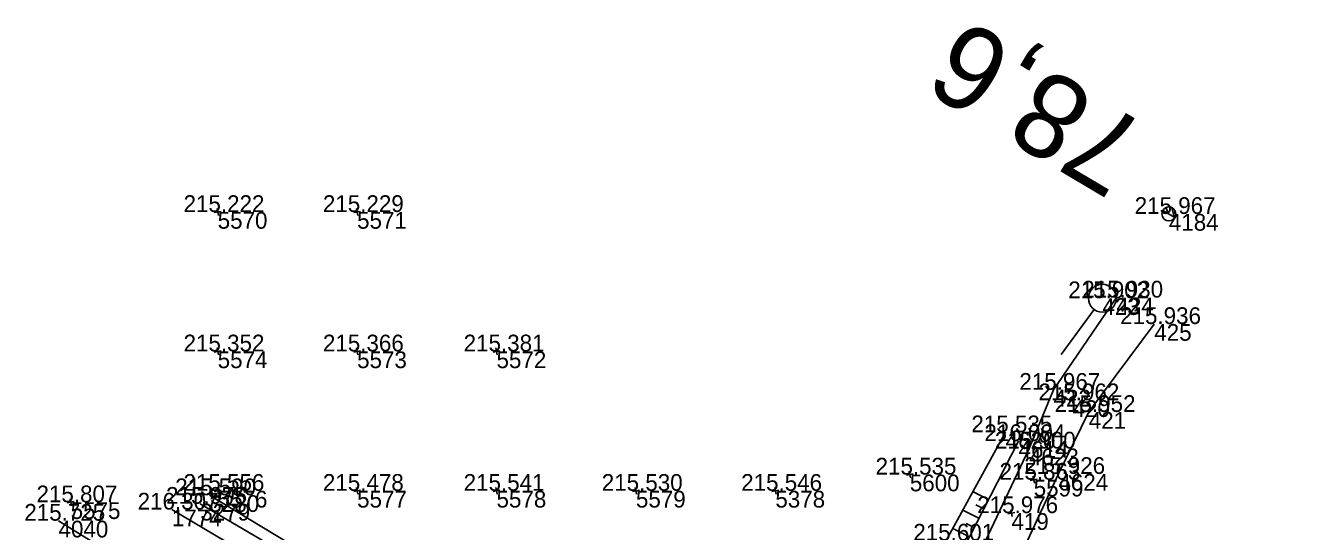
# Model space of a CAD drawing. Extents: x -556590 to -554855, y -1137918 to -1135717.
# Drawn here: x -556523.8 to -556432.6, y -1135772.9 to -1135736.6 of the extents above; entities that cross this region are included whole.
import ezdxf

# ---------------------------------------------------------------- set-up
doc = ezdxf.new("R2010")
doc.units = 0
for name, color, linetype in [('Vrstva 1', 7, 'Continuous'), ('Vrstva 36', 7, 'Continuous'), ('Vrstva 37', 7, 'Continuous'), ('Vrstva 4', 7, 'Continuous'), ('Vrstva 48', 7, 'Continuous'), ('Vrstva 49', 7, 'Continuous'), ('Vrstva 51', 7, 'Continuous'), ('Vrstva 60', 7, 'Continuous'), ('Vrstva 61', 7, 'Continuous'), ('Vrstva 7', 7, 'Continuous')]:
    doc.layers.add(name, color=color, linetype=linetype)

msp = doc.modelspace()

# ---------------------------------------------------------------- linework, layer by layer
at = {"layer": 'Vrstva 1'}
msp.add_lwpolyline([(-556311.953, -1135890.765), (-556321.097, -1135885.34), (-556330.284, -1135879.894), (-556339.612, -1135874.362), (-556348.582, -1135869.039), (-556357.498, -1135863.753), (-556366.106, -1135858.646), (-556374.906, -1135853.428), (-556383.234, -1135848.498), (-556391.876, -1135843.374), (-556400.908, -1135838.017), (-556409.759, -1135832.769), (-556418.646, -1135827.5), (-556428.018, -1135821.939), (-556437.172, -1135816.507), (-556446.468, -1135810.997), (-556456.022, -1135805.326), (-556463.479, -1135800.909), (-556467.629, -1135798.446), (-556476.522, -1135793.164), (-556485.71, -1135787.715), (-556494.622, -1135782.427), (-556503.989, -1135776.868), (-556513.289, -1135771.345)], dxfattribs=at)
at = {"layer": 'Vrstva 36'}
for p, q in [((-556441.347, -1135750.395), (-556442.207, -1135749.885)), ((-556441.965, -1135749.677), (-556441.86, -1135750.091)), ((-556441.576, -1135749.682), (-556441.404, -1135750.362))]:
    msp.add_line(p, q, dxfattribs=at)
msp.add_circle((-556441.777, -1135750.14), 0.5, dxfattribs=at)
msp.add_arc((-556441.777, -1135750.14), 0.5, 329.29179, 149.29179, dxfattribs=at)
at = {"layer": 'Vrstva 37'}
for p, q in [((-556446.545, -1135756.185), (-556446.545, -1135756.185)), ((-556447.134, -1135756.993), (-556449.492, -1135760.224))]:
    msp.add_line(p, q, dxfattribs=at)
msp.add_circle((-556446.545, -1135756.185), 1, dxfattribs=at)
at = {"layer": 'Vrstva 4'}
for points in [[(-556510.598, -1135770.315), (-556486.681, -1135784.783)], [(-556486.836, -1135785.272), (-556511.245, -1135770.93)]]:
    msp.add_lwpolyline(points, dxfattribs=at)
at = {"layer": 'Vrstva 48'}
for p, q in [((-556454.715, -1135770.634), (-556455.825, -1135770.064)), ((-556455.401, -1135771.968), (-556456.547, -1135771.379)), ((-556455.058, -1135771.301), (-556455.622, -1135771.011)), ((-556455.744, -1135772.635), (-556456.326, -1135772.336)), ((-556456.087, -1135773.302), (-556457.268, -1135772.695))]:
    msp.add_line(p, q, dxfattribs=at)
at = {"layer": 'Vrstva 49'}
for p, q in [((-556509.754, -1135749.953), (-556510.246, -1135750.047)), ((-556510.047, -1135749.754), (-556509.953, -1135750.246)), ((-556499.754, -1135749.953), (-556500.246, -1135750.047)), ((-556500.047, -1135749.754), (-556499.953, -1135750.246)), ((-556509.754, -1135759.953), (-556510.246, -1135760.047)), ((-556510.047, -1135759.754), (-556509.953, -1135760.246)), ((-556499.754, -1135759.953), (-556500.246, -1135760.047)), ((-556500.047, -1135759.754), (-556499.953, -1135760.246)), ((-556489.754, -1135759.953), (-556490.246, -1135760.047)), ((-556490.047, -1135759.754), (-556489.953, -1135760.246)), ((-556448.732, -1135763.258), (-556448.638, -1135763.75)), ((-556448.439, -1135763.457), (-556448.931, -1135763.551)), ((-556460.111, -1135768.787), (-556460.603, -1135768.881)), ((-556460.404, -1135768.588), (-556460.31, -1135769.08)), ((-556451.225, -1135769.155), (-556451.717, -1135769.249)), ((-556451.518, -1135768.956), (-556451.424, -1135769.448)), ((-556520.59, -1135770.576), (-556520.496, -1135771.068)), ((-556509.754, -1135769.953), (-556510.246, -1135770.047)), ((-556510.047, -1135769.754), (-556509.953, -1135770.246)), ((-556499.754, -1135769.953), (-556500.246, -1135770.047)), ((-556500.047, -1135769.754), (-556499.953, -1135770.246)), ((-556489.754, -1135769.953), (-556490.246, -1135770.047)), ((-556490.047, -1135769.754), (-556489.953, -1135770.246)), ((-556479.754, -1135769.953), (-556480.246, -1135770.047)), ((-556480.047, -1135769.754), (-556479.953, -1135770.246)), ((-556469.754, -1135769.953), (-556470.246, -1135770.047)), ((-556470.047, -1135769.754), (-556469.953, -1135770.246)), ((-556520.297, -1135770.775), (-556520.789, -1135770.869)), ((-556453.117, -1135771.353), (-556453.023, -1135771.845)), ((-556452.824, -1135771.552), (-556453.316, -1135771.646))]:
    msp.add_line(p, q, dxfattribs=at)
for points in [[(-556462.176, -1135782.203), (-556460.493, -1135778.29), (-556457.75, -1135773.573), (-556453.485, -1135765.799)], [(-556452.555, -1135766.432), (-556457.064, -1135775.203), (-556459.518, -1135779.404), (-556462.176, -1135782.203)], [(-556490.284, -1135791.969), (-556502.252, -1135784.04), (-556521.414, -1135772.143)]]:
    msp.add_lwpolyline(points, dxfattribs=at)
at = {"layer": 'Vrstva 51'}
msp.add_lwpolyline([(-556445.54, -1135756.137), (-556450.048, -1135762.754), (-556451.807, -1135766.966), (-556456.219, -1135776.305), (-556459.365, -1135783.735), (-556461.698, -1135788.741), (-556462.943, -1135791.573), (-556464.002, -1135793.51), (-556465.359, -1135795.805), (-556466.521, -1135797.535), (-556463.103, -1135799.556), (-556463.142, -1135798.233), (-556461.088, -1135794.653), (-556458.145, -1135788.25), (-556455.011, -1135780.286), (-556453.772, -1135777.583), (-556449.7, -1135768.789), (-556447.521, -1135764.345), (-556442.822, -1135758.037)], dxfattribs=at)
at = {"layer": 'Vrstva 60'}
for p, q in [((-556510, -1135750), (-556510, -1135750)), ((-556500, -1135750), (-556500, -1135750)), ((-556441.777, -1135750.14), (-556441.777, -1135750.14)), ((-556446.545, -1135756.185), (-556446.545, -1135756.185)), ((-556445.54, -1135756.137), (-556445.54, -1135756.137)), ((-556442.822, -1135758.037), (-556442.822, -1135758.037)), ((-556510, -1135760), (-556510, -1135760)), ((-556500, -1135760), (-556500, -1135760)), ((-556490, -1135760), (-556490, -1135760)), ((-556450.048, -1135762.754), (-556450.048, -1135762.754)), ((-556448.685, -1135763.504), (-556448.685, -1135763.504)), ((-556447.521, -1135764.345), (-556447.521, -1135764.345)), ((-556453.485, -1135765.799), (-556453.485, -1135765.799)), ((-556452.555, -1135766.432), (-556452.555, -1135766.432)), ((-556451.807, -1135766.966), (-556451.807, -1135766.966)), ((-556449.7, -1135768.789), (-556449.7, -1135768.789)), ((-556460.357, -1135768.834), (-556460.357, -1135768.834)), ((-556451.471, -1135769.202), (-556451.471, -1135769.202)), ((-556510.598, -1135770.315), (-556510.598, -1135770.315)), ((-556510, -1135770), (-556510, -1135770)), ((-556500, -1135770), (-556500, -1135770)), ((-556490, -1135770), (-556490, -1135770)), ((-556480, -1135770), (-556480, -1135770)), ((-556470, -1135770), (-556470, -1135770)), ((-556520.543, -1135770.822), (-556520.543, -1135770.822)), ((-556513.289, -1135771.345), (-556513.289, -1135771.345)), ((-556511.245, -1135770.93), (-556511.245, -1135770.93)), ((-556521.414, -1135772.143), (-556521.414, -1135772.143)), ((-556453.07, -1135771.599), (-556453.07, -1135771.599))]:
    msp.add_line(p, q, dxfattribs=at)

# ---------------------------------------------------------------- texts
for s, p in [('5570', (-556510, -1135751.2)), ('5571', (-556500, -1135751.2)), ('4184', (-556441.777, -1135751.34)), ('423', (-556446.545, -1135757.385)), ('424', (-556445.54, -1135757.337)), ('425', (-556442.822, -1135759.237)), ('5574', (-556510, -1135761.2)), ('5573', (-556500, -1135761.2)), ('5572', (-556490, -1135761.2)), ('422', (-556450.048, -1135763.954)), ('420', (-556448.685, -1135764.704)), ('421', (-556447.521, -1135765.545)), ('4620', (-556453.485, -1135766.999)), ('4614', (-556452.555, -1135767.632)), ('4623', (-556451.807, -1135768.166)), ('4624', (-556449.7, -1135769.989)), ('5600', (-556460.357, -1135770.034)), ('5599', (-556451.471, -1135770.402)), ('3280', (-556510.598, -1135771.515)), ('5576', (-556510, -1135771.2)), ('5577', (-556500, -1135771.2)), ('5578', (-556490, -1135771.2)), ('5579', (-556480, -1135771.2)), ('5378', (-556470, -1135771.2)), ('5575', (-556520.543, -1135772.022)), ('1774', (-556513.289, -1135772.545)), ('3279', (-556511.245, -1135772.13)), ('4040', (-556521.414, -1135773.343)), ('419', (-556453.07, -1135772.799))]:
    msp.add_text(s, height=1.2, dxfattribs=at).set_placement(p)
at = {"layer": 'Vrstva 61'}
for s, p in [('215.222', (-556512.448, -1135750)), ('215.229', (-556502.454, -1135750)), ('215.967', (-556444.229, -1135750.14)), ('215.902', (-556448.993, -1135756.185)), ('215.930', (-556447.991, -1135756.137)), ('215.936', (-556445.274, -1135758.037)), ('215.352', (-556512.448, -1135760)), ('215.366', (-556502.452, -1135760)), ('215.381', (-556492.357, -1135760)), ('215.967', (-556452.5, -1135762.754)), ('215.962', (-556451.133, -1135763.504)), ('215.952', (-556449.969, -1135764.345)), ('215.535', (-556455.941, -1135765.799)), ('216.004', (-556455.006, -1135766.432)), ('215.900', (-556454.258, -1135766.966)), ('215.535', (-556462.813, -1135768.834)), ('215.926', (-556452.152, -1135768.789)), ('215.556', (-556512.452, -1135770)), ('215.478', (-556502.454, -1135770)), ('215.541', (-556492.357, -1135770)), ('215.530', (-556482.451, -1135770)), ('215.546', (-556472.452, -1135770)), ('215.863', (-556453.923, -1135769.202)), ('215.807', (-556522.995, -1135770.822)), ('215.975', (-556513.701, -1135770.93)), ('215.590', (-556513.049, -1135770.315)), ('216.307', (-556515.741, -1135771.345)), ('215.976', (-556455.522, -1135771.599)), ('215.725', (-556523.87, -1135772.143)), ('215.601', (-556460.107, -1135773.573))]:
    msp.add_text(s, height=1.2, dxfattribs=at).set_placement(p)
at = {"layer": 'Vrstva 7'}
msp.add_text('78,6', height=6, rotation=149.29179, dxfattribs=at).set_placement((-556443, -1135744))

doc.saveas('drawing.dxf')
